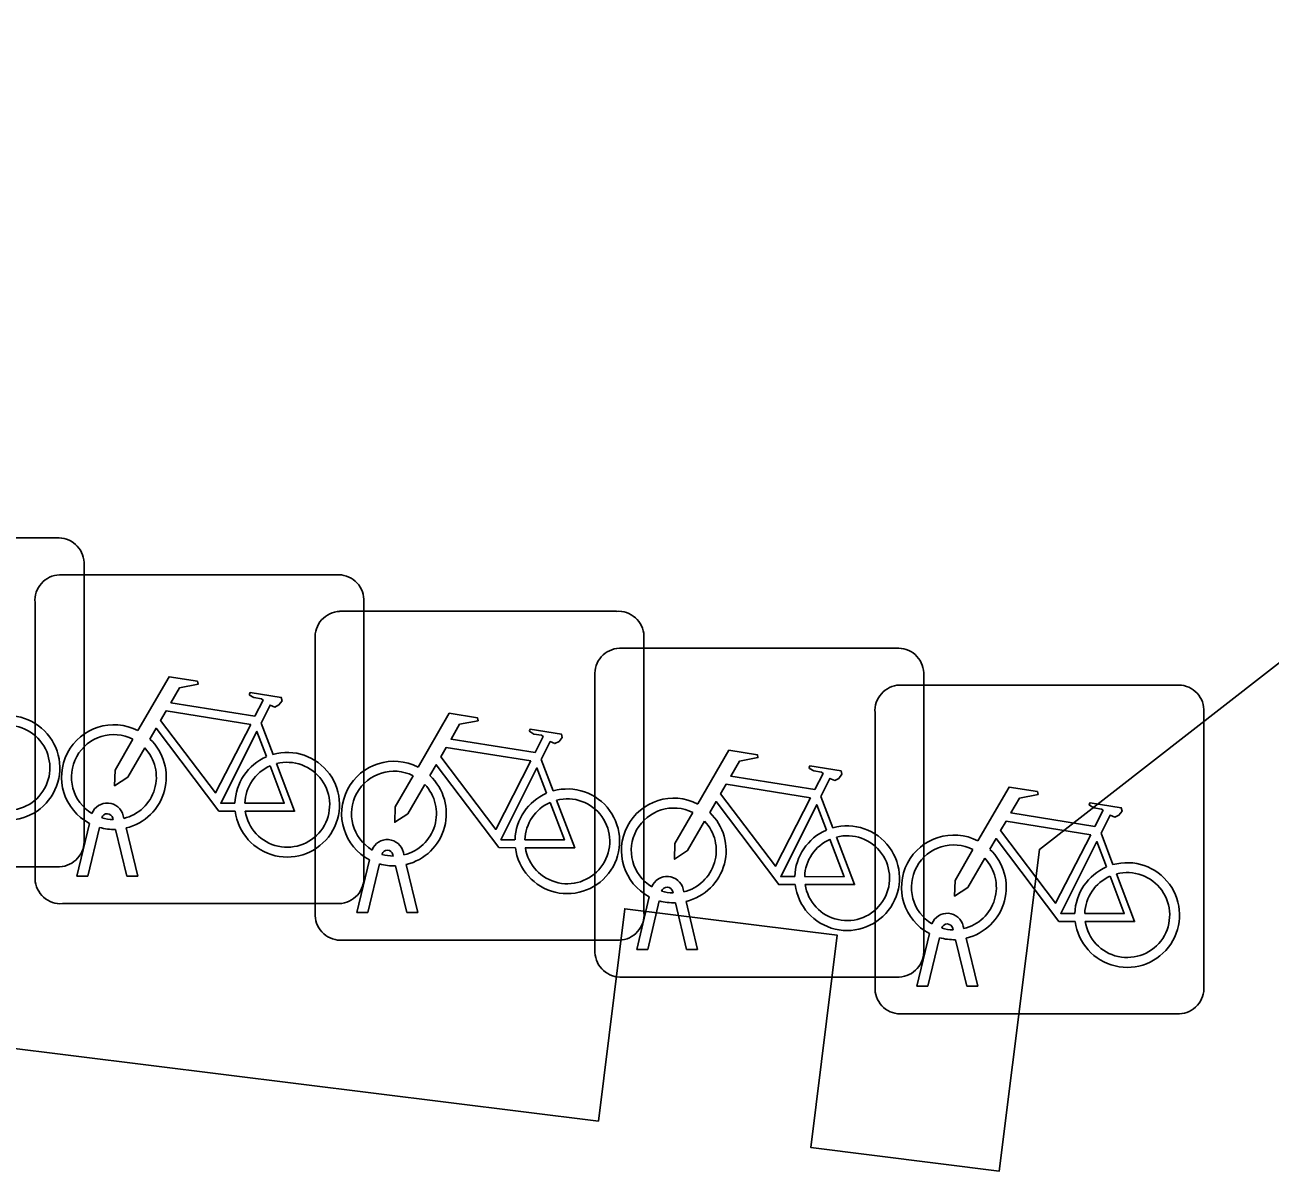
# Model space of a CAD drawing. Extents: x 161696 to 162377, y 380761 to 381673.
# Drawn here: x 162099.809 to 162103.592, y 381302.19 to 381305.672 of the extents above; entities that cross this region are included whole.
import ezdxf

# ---------------------------------------------------------------- set-up
doc = ezdxf.new("R2010")
doc.units = 0
doc.layers.add('IMGEO_Fietsenrek', color=7, linetype='Continuous')
doc.layers.add('IMGEO_Pand', color=7, linetype='Continuous')

msp = doc.modelspace()

# ---------------------------------------------------------------- linework, layer by layer
at = {"layer": 'IMGEO_Fietsenrek'}
for p, q in [((162099.0639, 381304.1135), (162099.9048, 381304.1135)), ((162099.9048, 381304.1135), (162099.0639, 381304.1135)), ((162099.9885, 381304.0391), (162099.9885, 381303.1982)), ((162099.9885, 381303.1982), (162099.9885, 381304.0391)), ((162099.9139, 381304.0015), (162100.7548, 381304.0015)), ((162100.7548, 381304.0015), (162099.9139, 381304.0015)), ((162100.8385, 381303.9271), (162100.8385, 381303.0862)), ((162100.8385, 381303.0862), (162100.8385, 381303.9271)), ((162099.8395, 381303.0769), (162099.8395, 381303.9178)), ((162099.8395, 381303.9178), (162099.8395, 381303.0769)), ((162100.7649, 381303.8905), (162101.6058, 381303.8905)), ((162101.6058, 381303.8905), (162100.7649, 381303.8905)), ((162101.6895, 381303.8161), (162101.6895, 381302.9752)), ((162101.6895, 381302.9752), (162101.6895, 381303.8161)), ((162100.6905, 381302.9659), (162100.6905, 381303.8068)), ((162100.6905, 381303.8068), (162100.6905, 381302.9659)), ((162101.6149, 381303.7785), (162102.4558, 381303.7785)), ((162102.4558, 381303.7785), (162101.6149, 381303.7785)), ((162102.5395, 381303.7041), (162102.5395, 381302.8632)), ((162102.5395, 381302.8632), (162102.5395, 381303.7041)), ((162101.5405, 381302.8539), (162101.5405, 381303.6948)), ((162101.5405, 381303.6948), (162101.5405, 381302.8539)), ((162102.4659, 381303.6665), (162103.3068, 381303.6665)), ((162103.3068, 381303.6665), (162102.4659, 381303.6665)), ((162102.3915, 381302.7419), (162102.3915, 381303.5828)), ((162102.3915, 381303.5828), (162102.3915, 381302.7419)), ((162103.3905, 381303.5921), (162103.3905, 381302.7512)), ((162103.3905, 381302.7512), (162103.3905, 381303.5921)), ((162100.5262, 381303.5512), (162100.5625, 381303.456)), ((162101.3772, 381303.4402), (162101.4135, 381303.345)), ((162102.2272, 381303.3282), (162102.2635, 381303.233)), ((162099.9665, 381303.0863), (162100.0048, 381303.2463)), ((162100.0769, 381303.2579), (162100.0759, 381303.2622)), ((162100.1076, 381303.2694), (162100.1094, 381303.2615)), ((162100.0352, 381303.2341), (162099.9999, 381303.0863)), ((162100.118, 381303.0863), (162100.0841, 381303.228)), ((162100.1164, 381303.2323), (162100.1514, 381303.0863)), ((162103.0782, 381303.2162), (162103.1145, 381303.121)), ((162100.8175, 381302.9753), (162100.8558, 381303.1353)), ((162100.9279, 381303.1469), (162100.9269, 381303.1512)), ((162100.9586, 381303.1584), (162100.9604, 381303.1505)), ((162099.9141, 381303.1145), (162099.0732, 381303.1145)), ((162099.0732, 381303.1145), (162099.9141, 381303.1145)), ((162100.8862, 381303.1231), (162100.8509, 381302.9753)), ((162100.969, 381302.9753), (162100.9351, 381303.117)), ((162100.9674, 381303.1213), (162101.0024, 381302.9753)), ((162099.9999, 381303.0863), (162099.9665, 381303.0863)), ((162100.1514, 381303.0863), (162100.118, 381303.0863)), ((162101.6675, 381302.8633), (162101.7058, 381303.0233)), ((162101.7779, 381303.0349), (162101.7769, 381303.0392)), ((162101.8086, 381303.0464), (162101.8104, 381303.0385)), ((162100.7641, 381303.0025), (162099.9232, 381303.0025)), ((162099.9232, 381303.0025), (162100.7641, 381303.0025)), ((162101.7362, 381303.0111), (162101.7009, 381302.8633)), ((162101.819, 381302.8633), (162101.7851, 381303.005)), ((162101.8174, 381303.0093), (162101.8524, 381302.8633)), ((162100.8509, 381302.9753), (162100.8175, 381302.9753)), ((162101.0024, 381302.9753), (162100.969, 381302.9753)), ((162102.5185, 381302.7513), (162102.5568, 381302.9113)), ((162102.6289, 381302.9229), (162102.6279, 381302.9272)), ((162102.6596, 381302.9344), (162102.6614, 381302.9265)), ((162101.6151, 381302.8915), (162100.7742, 381302.8915)), ((162100.7742, 381302.8915), (162101.6151, 381302.8915)), ((162101.7009, 381302.8633), (162101.6675, 381302.8633)), ((162101.8524, 381302.8633), (162101.819, 381302.8633)), ((162102.5872, 381302.8991), (162102.5519, 381302.7513)), ((162102.67, 381302.7513), (162102.6361, 381302.893)), ((162102.6684, 381302.8973), (162102.7034, 381302.7513)), ((162102.4651, 381302.7795), (162101.6242, 381302.7795)), ((162101.6242, 381302.7795), (162102.4651, 381302.7795)), ((162102.5519, 381302.7513), (162102.5185, 381302.7513)), ((162102.7034, 381302.7513), (162102.67, 381302.7513)), ((162103.3161, 381302.6675), (162102.4752, 381302.6675)), ((162102.4752, 381302.6675), (162103.3161, 381302.6675))]:
    msp.add_line(p, q, dxfattribs=at)
for points in [[(162100.1521, 381303.5282), (162100.2468, 381303.6917), (162100.333, 381303.6779), (162100.3347, 381303.6692), (162100.2786, 381303.6583), (162100.2524, 381303.613), (162100.5076, 381303.5722)], [(162100.5076, 381303.5722), (162100.5326, 381303.621), (162100.5275, 381303.625), (162100.5043, 381303.6287), (162100.4916, 381303.6362), (162100.4906, 381303.6393), (162100.4928, 381303.6439), (162100.5876, 381303.6288), (162100.5899, 381303.6185), (162100.5805, 381303.6061), (162100.5681, 381303.5997), (162100.5536, 381303.6059), (162100.5262, 381303.5512)], [(162100.4947, 381303.547), (162100.2379, 381303.588), (162100.2212, 381303.5592), (162100.3882, 381303.3389), (162100.4947, 381303.547)], [(162101.0031, 381303.4172), (162101.0978, 381303.5807), (162101.184, 381303.5669), (162101.1857, 381303.5582), (162101.1296, 381303.5473), (162101.1034, 381303.502), (162101.3586, 381303.4612)], [(162100.4478, 381303.2835), (162100.3981, 381303.2836), (162100.2074, 381303.5353), (162100.1884, 381303.5025)], [(162100.5427, 381303.449), (162100.5134, 381303.5258), (162100.404, 381303.3077), (162100.4467, 381303.3076)], [(162101.3586, 381303.4612), (162101.3836, 381303.51), (162101.3785, 381303.514), (162101.3553, 381303.5177), (162101.3426, 381303.5252), (162101.3416, 381303.5283), (162101.3438, 381303.5329), (162101.4386, 381303.5178), (162101.4409, 381303.5075), (162101.4315, 381303.4951), (162101.4191, 381303.4887), (162101.4046, 381303.4949), (162101.3772, 381303.4402)], [(162100.1728, 381303.4757), (162100.1212, 381303.3865), (162100.0813, 381303.3605), (162100.0825, 381303.408), (162100.137, 381303.5022)], [(162101.3457, 381303.436), (162101.0889, 381303.477), (162101.0722, 381303.4482), (162101.2392, 381303.2279), (162101.3457, 381303.436)], [(162101.8531, 381303.3052), (162101.9478, 381303.4687), (162102.034, 381303.4549), (162102.0357, 381303.4462), (162101.9796, 381303.4353), (162101.9534, 381303.39), (162102.2086, 381303.3492)], [(162100.4767, 381303.3075), (162100.5966, 381303.3073), (162100.5534, 381303.4209)], [(162100.5732, 381303.4278), (162100.6282, 381303.2832), (162100.4781, 381303.2835)], [(162101.2988, 381303.1725), (162101.2491, 381303.1726), (162101.0584, 381303.4243), (162101.0394, 381303.3915)], [(162101.3937, 381303.338), (162101.3644, 381303.4148), (162101.255, 381303.1967), (162101.2977, 381303.1966)], [(162102.2086, 381303.3492), (162102.2336, 381303.398), (162102.2285, 381303.402), (162102.2053, 381303.4057), (162102.1926, 381303.4132), (162102.1916, 381303.4163), (162102.1938, 381303.4209), (162102.2886, 381303.4058), (162102.2909, 381303.3955), (162102.2815, 381303.3831), (162102.2691, 381303.3767), (162102.2546, 381303.3829), (162102.2272, 381303.3282)], [(162101.0238, 381303.3647), (162100.9722, 381303.2755), (162100.9323, 381303.2495), (162100.9335, 381303.297), (162100.988, 381303.3912)], [(162102.1957, 381303.324), (162101.9389, 381303.365), (162101.9222, 381303.3362), (162102.0892, 381303.1159), (162102.1957, 381303.324)], [(162102.7041, 381303.1932), (162102.7988, 381303.3567), (162102.885, 381303.3429), (162102.8867, 381303.3342), (162102.8306, 381303.3233), (162102.8044, 381303.278), (162103.0596, 381303.2372)], [(162101.3277, 381303.1965), (162101.4476, 381303.1963), (162101.4044, 381303.3099)], [(162101.4242, 381303.3168), (162101.4792, 381303.1722), (162101.3291, 381303.1725)], [(162101.8738, 381303.2527), (162101.8222, 381303.1635), (162101.7823, 381303.1375), (162101.7835, 381303.185), (162101.838, 381303.2792)], [(162102.1488, 381303.0605), (162102.0991, 381303.0606), (162101.9084, 381303.3123), (162101.8894, 381303.2795)], [(162102.2437, 381303.226), (162102.2144, 381303.3028), (162102.105, 381303.0847), (162102.1477, 381303.0846)], [(162103.0596, 381303.2372), (162103.0846, 381303.286), (162103.0795, 381303.29), (162103.0563, 381303.2937), (162103.0436, 381303.3012), (162103.0426, 381303.3043), (162103.0448, 381303.3089), (162103.1396, 381303.2938), (162103.1419, 381303.2835), (162103.1325, 381303.2711), (162103.1201, 381303.2647), (162103.1056, 381303.2709), (162103.0782, 381303.2162)], [(162103.0467, 381303.212), (162102.7899, 381303.253), (162102.7732, 381303.2242), (162102.9402, 381303.0039), (162103.0467, 381303.212)], [(162102.2742, 381303.2048), (162102.3292, 381303.0602), (162102.1791, 381303.0605)], [(162102.1777, 381303.0845), (162102.2976, 381303.0843), (162102.2544, 381303.1979)], [(162102.7248, 381303.1407), (162102.6732, 381303.0515), (162102.6333, 381303.0255), (162102.6345, 381303.073), (162102.689, 381303.1672)], [(162102.9998, 381302.9485), (162102.9501, 381302.9486), (162102.7594, 381303.2003), (162102.7404, 381303.1675)], [(162103.0947, 381303.114), (162103.0654, 381303.1908), (162102.956, 381302.9727), (162102.9987, 381302.9726)], [(162103.1252, 381303.0928), (162103.1802, 381302.9482), (162103.0301, 381302.9485)], [(162103.0287, 381302.9725), (162103.1486, 381302.9723), (162103.1054, 381303.0859)]]:
    msp.add_lwpolyline(points, dxfattribs=at)
for centre, radius, start, end in [((162099.9106, 381304.0358), 0.0779, 2.4484, 94.2845), ((162099.9106, 381304.0358), 0.0779, 2.4484, 94.2845), ((162099.9172, 381303.9236), 0.0779, 92.4484, 184.2845), ((162099.9172, 381303.9236), 0.0779, 92.4484, 184.2845), ((162100.7606, 381303.9238), 0.0779, 2.4484, 94.2845), ((162100.7606, 381303.9238), 0.0779, 2.4484, 94.2845), ((162100.7682, 381303.8126), 0.0779, 92.4484, 184.2845), ((162100.7682, 381303.8126), 0.0779, 92.4484, 184.2845), ((162101.6116, 381303.8128), 0.0779, 2.4484, 94.2845), ((162101.6116, 381303.8128), 0.0779, 2.4484, 94.2845), ((162101.6182, 381303.7006), 0.0779, 92.4484, 184.2845), ((162101.6182, 381303.7006), 0.0779, 92.4484, 184.2845), ((162102.4616, 381303.7008), 0.0779, 2.4484, 94.2845), ((162102.4616, 381303.7008), 0.0779, 2.4484, 94.2845), ((162102.4692, 381303.5886), 0.0779, 92.4484, 184.2845), ((162102.4692, 381303.5886), 0.0779, 92.4484, 184.2845), ((162103.3126, 381303.5888), 0.0779, 2.4484, 94.2845), ((162103.3126, 381303.5888), 0.0779, 2.4484, 94.2845), ((162099.7557, 381303.4149), 0.159, 187.0065, 105.7708), ((162099.7557, 381303.4149), 0.129, 188.6715, 104.5883), ((162100.0791, 381303.3869), 0.159, 62.6766, 242.1369), ((162100.0791, 381303.3869), 0.129, 63.3192, 238.903), ((162100.0791, 381303.3869), 0.129, 283.6043, 43.4302), ((162100.0791, 381303.3869), 0.159, 283.5766, 46.6042), ((162100.6057, 381303.3029), 0.159, 113.3408, 178.3217), ((162100.6057, 381303.3029), 0.159, 187.0065, 105.7708), ((162100.6057, 381303.3029), 0.129, 188.6715, 104.5883), ((162100.9301, 381303.2759), 0.159, 62.6766, 242.1369), ((162100.6057, 381303.3029), 0.129, 113.923, 177.9556), ((162100.9301, 381303.2759), 0.129, 63.3192, 238.903), ((162100.9301, 381303.2759), 0.129, 283.6043, 43.4302), ((162100.9301, 381303.2759), 0.159, 283.5766, 46.6042), ((162101.4567, 381303.1919), 0.159, 113.3408, 178.3217), ((162101.4567, 381303.1919), 0.159, 187.0065, 105.7708), ((162101.4567, 381303.1919), 0.129, 188.6715, 104.5883), ((162101.7801, 381303.1639), 0.159, 62.6766, 242.1369), ((162100.0589, 381303.2583), 0.0499, 12.8025, 158.6934), ((162101.4567, 381303.1919), 0.129, 113.923, 177.9556), ((162101.7801, 381303.1639), 0.129, 63.3192, 238.903), ((162101.7801, 381303.1639), 0.159, 283.5766, 46.6042), ((162100.0589, 381303.2583), 0.0174, 12.8025, 163.4502), ((162100.0791, 381303.3869), 0.129, 253.415, 269.0204), ((162101.7801, 381303.1639), 0.129, 283.6043, 43.4302), ((162100.0791, 381303.3869), 0.159, 253.9967, 271.7867), ((162102.3067, 381303.0799), 0.159, 113.3408, 178.3217), ((162102.3067, 381303.0799), 0.159, 187.0065, 105.7708), ((162102.3067, 381303.0799), 0.129, 188.6715, 104.5883), ((162102.6311, 381303.0519), 0.159, 62.6766, 242.1369), ((162099.9108, 381303.1924), 0.0779, 272.4484, 4.2845), ((162099.9108, 381303.1924), 0.0779, 272.4484, 4.2845), ((162100.9099, 381303.1473), 0.0499, 12.8025, 158.6934), ((162102.3067, 381303.0799), 0.129, 113.923, 177.9556), ((162102.6311, 381303.0519), 0.129, 63.3192, 238.903), ((162102.6311, 381303.0519), 0.159, 283.5766, 46.6042), ((162100.9099, 381303.1473), 0.0174, 12.8025, 163.4502), ((162100.9301, 381303.2759), 0.129, 253.415, 269.0204), ((162102.6311, 381303.0519), 0.129, 283.6043, 43.4302), ((162100.9301, 381303.2759), 0.159, 253.9967, 271.7867), ((162103.1577, 381302.9679), 0.159, 113.3408, 178.3217), ((162103.1577, 381302.9679), 0.159, 187.0065, 105.7708), ((162103.1577, 381302.9679), 0.129, 188.6715, 104.5883), ((162099.9174, 381303.0802), 0.0779, 182.4484, 274.2845), ((162099.9174, 381303.0802), 0.0779, 182.4484, 274.2845), ((162100.7608, 381303.0804), 0.0779, 272.4484, 4.2845), ((162100.7608, 381303.0804), 0.0779, 272.4484, 4.2845), ((162101.7599, 381303.0353), 0.0499, 12.8025, 158.6934), ((162101.7599, 381303.0353), 0.0174, 12.8025, 163.4502), ((162103.1577, 381302.9679), 0.129, 113.923, 177.9556), ((162101.7801, 381303.1639), 0.129, 253.415, 269.0204), ((162101.7801, 381303.1639), 0.159, 253.9967, 271.7867), ((162100.7684, 381302.9692), 0.0779, 182.4484, 274.2845), ((162100.7684, 381302.9692), 0.0779, 182.4484, 274.2845), ((162101.6118, 381302.9694), 0.0779, 272.4484, 4.2845), ((162101.6118, 381302.9694), 0.0779, 272.4484, 4.2845), ((162102.6109, 381302.9233), 0.0499, 12.8025, 158.6934), ((162102.6109, 381302.9233), 0.0174, 12.8025, 163.4502), ((162102.6311, 381303.0519), 0.129, 253.415, 269.0204), ((162102.4618, 381302.8574), 0.0779, 272.4484, 4.2845), ((162102.4618, 381302.8574), 0.0779, 272.4484, 4.2845), ((162102.6311, 381303.0519), 0.159, 253.9967, 271.7867), ((162101.6184, 381302.8572), 0.0779, 182.4484, 274.2845), ((162101.6184, 381302.8572), 0.0779, 182.4484, 274.2845), ((162103.3128, 381302.7454), 0.0779, 272.4484, 4.2845), ((162103.3128, 381302.7454), 0.0779, 272.4484, 4.2845), ((162102.4694, 381302.7452), 0.0779, 182.4484, 274.2845), ((162102.4694, 381302.7452), 0.0779, 182.4484, 274.2845)]:
    msp.add_arc(centre, radius, start, end, dxfattribs=at)
at = {"layer": 'IMGEO_Pand'}
msp.add_lwpolyline([(162104.199, 381304.607), (162104.141, 381304.14), (162102.891, 381303.167), (162102.769, 381302.19), (162102.196, 381302.262), (162102.276, 381302.907), (162101.631, 381302.987), (162101.551, 381302.342), (162095.626, 381303.079), (162095.706, 381303.725), (162095.061, 381303.805), (162094.981, 381303.16), (162089.067, 381303.895), (162089.147, 381304.541), (162088.442, 381304.628), (162088.431, 381305.068), (162088.417, 381305.672)], dxfattribs=at)

doc.saveas('drawing.dxf')
